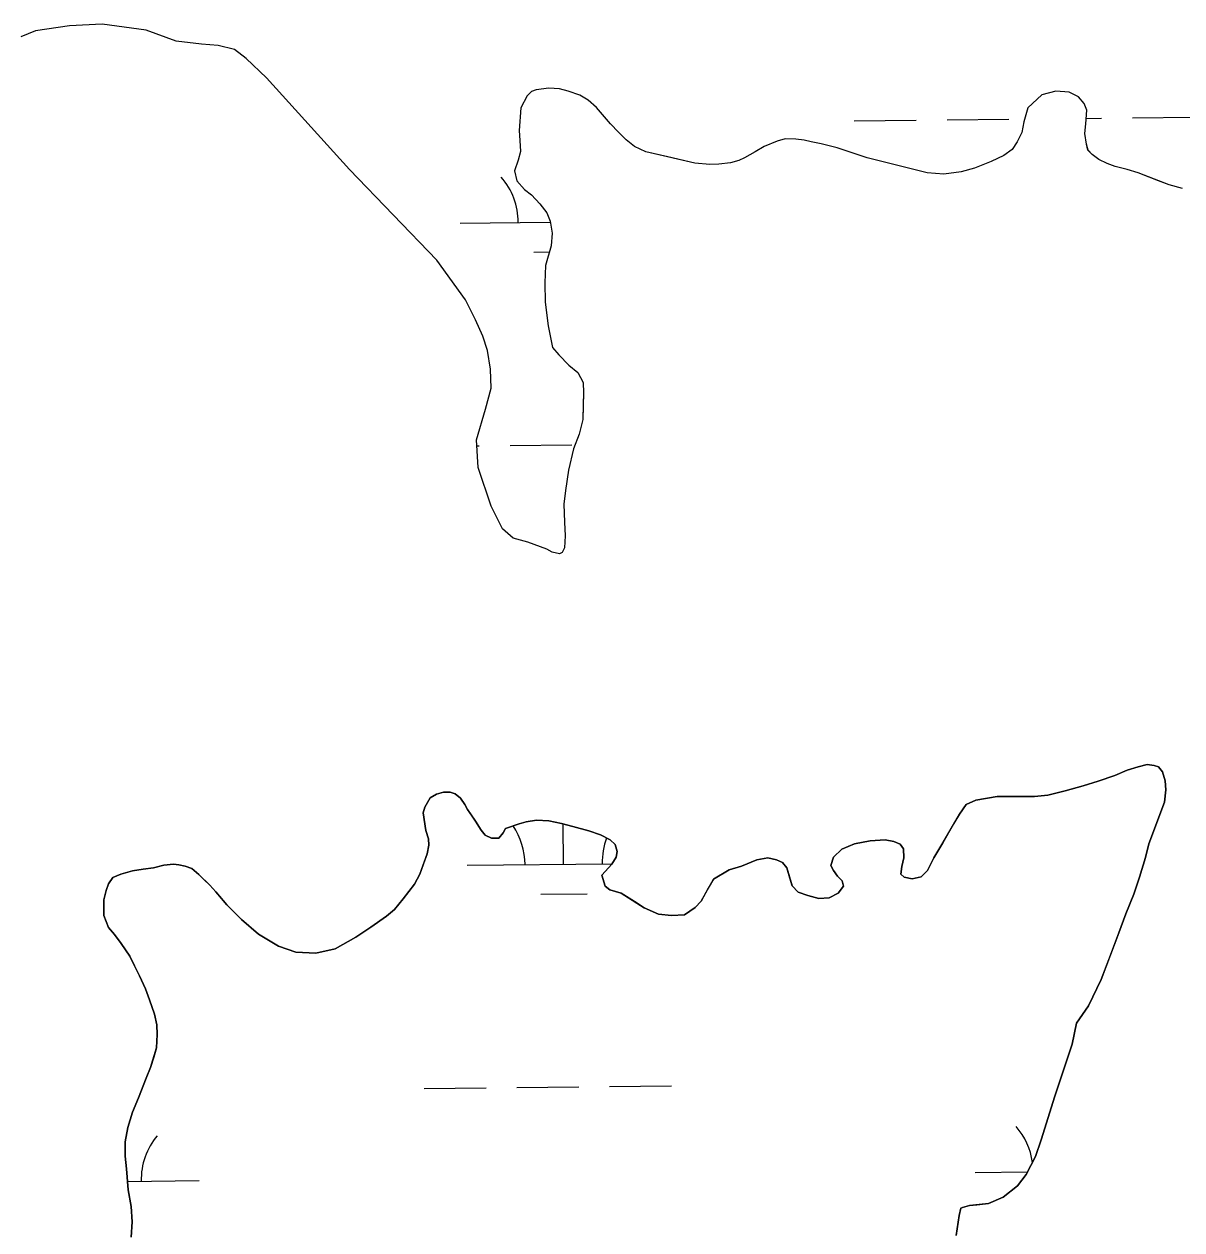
# Model space of a CAD drawing. Extents: x 3734862 to 3772949, y 391520 to 417239.
# Drawn here: x 3753454 to 3754053, y 413451 to 414076 of the extents above; entities that cross this region are included whole.
import ezdxf

# ---------------------------------------------------------------- set-up
doc = ezdxf.new("R2010")
doc.units = 0
doc.layers.add('V-TOPO-SHOR', color=7, linetype='Continuous')
doc.layers.add('V-WETL-SWMP', color=7, linetype='Continuous')

msp = doc.modelspace()

# ---------------------------------------------------------------- linework, layer by layer
at = {"layer": 'V-TOPO-SHOR'}
for points in [[(3753712.89, 413990.06), (3753716.61, 413987.16), (3753720.92, 413982.52), (3753724.46, 413977.86), (3753726.24, 413973.6), (3753727.25, 413967.37), (3753726.71, 413960.75), (3753723.85, 413950.61), (3753723.52, 413941.65), (3753723.59, 413931.72), (3753725.22, 413919.47), (3753727.44, 413908.19), (3753730.77, 413904.32), (3753735.87, 413899.09), (3753740.56, 413895.23), (3753743.32, 413889.99), (3753743.55, 413884.74), (3753743.39, 413878.7), (3753743.25, 413870.91), (3753741.35, 413863.31), (3753738.29, 413855.7), (3753735.83, 413844.58), (3753734.14, 413834.06), (3753733.41, 413827.04), (3753733.66, 413817.7), (3753734.1, 413810.7), (3753733.75, 413804.47), (3753732.4, 413801.93), (3753731.04, 413801.33), (3753727.34, 413802.09), (3753724.61, 413803.63), (3753714.65, 413807.26), (3753707.05, 413809.35), (3753701.57, 413814.19), (3753695.65, 413826.02), (3753688.9, 413846.03), (3753688.03, 413860.43), (3753692.79, 413876.23), (3753695.64, 413887.15), (3753695.39, 413896.89), (3753693.77, 413906.61), (3753691.38, 413913.99), (3753687.63, 413922.53), (3753682.5, 413932.82), (3753667.57, 413953.36), (3753622.3, 414000.38), (3753579.36, 414047.8), (3753568.78, 414057.85), (3753562.72, 414062.48), (3753554.33, 414064.57), (3753545.76, 414065.3), (3753532.51, 414066.77), (3753517.09, 414072.51), (3753494.3, 414075.67), (3753477.37, 414074.79), (3753459.67, 414072.14), (3753452.09, 414069.17)], [(3754053.78, 413990.5), (3754046.76, 413992.4), (3754041.29, 413994.51), (3754036.41, 413996.42), (3754030.75, 413998.72), (3754025.1, 414000.44), (3754018.85, 414001.96), (3754014.76, 414003.49), (3754010.46, 414005.6), (3754006.94, 414008.11), (3754004.79, 414010.43), (3754003.99, 414013.54), (3754003.17, 414018.99), (3754003.72, 414024.05), (3754004.26, 414031.06), (3754002.88, 414034.56), (3753999.93, 414038.04), (3753995.05, 414040.35), (3753988.04, 414040.89), (3753980.85, 414039.09), (3753973.69, 414032.23), (3753971.6, 414025.01), (3753970.46, 414019.55), (3753968.16, 414014.67), (3753965.46, 414010.76), (3753961.19, 414007.62), (3753954.59, 414004.46), (3753946.05, 414001.1), (3753939.05, 413999.1), (3753930.11, 413997.88), (3753921.54, 413998.6), (3753890.34, 414006.38), (3753874.93, 414011.54), (3753866.54, 414013.63), (3753861.47, 414014.76), (3753857.77, 414015.52), (3753853.48, 414016.08), (3753848.03, 414016.23), (3753843.75, 414015.04), (3753837.15, 414012.27), (3753832.5, 414009.52), (3753826.87, 414006.36), (3753823.96, 414004.98), (3753819.68, 414003.79), (3753813.65, 414003.16), (3753808.98, 414002.94), (3753801.19, 414003.67), (3753787.15, 414006.89), (3753775.84, 414009.54), (3753769.98, 414012.23), (3753765.68, 414015.71), (3753761.57, 414019.77), (3753757.45, 414024.02), (3753753.33, 414028.86), (3753750.19, 414032.54), (3753745.89, 414036.22), (3753741.59, 414038.91), (3753735.54, 414041.01), (3753731.05, 414042.15), (3753725.6, 414042.51), (3753718.98, 414041.69), (3753716.65, 414040.7), (3753714.33, 414038.54), (3753711.06, 414032.29), (3753710.16, 414020.6), (3753710.59, 414015.35), (3753710.82, 414009.71), (3753709.68, 414005.22), (3753707.77, 413999.76), (3753708.97, 413994.51), (3753712.89, 413990.06)], [(3753987.56, 413520.38), (3753996.57, 413547.37), (3753998.84, 413558.12), (3754005.03, 413567.14), (3754011.57, 413580.84), (3754016.37, 413593.36), (3754020.79, 413604.91), (3754024.43, 413614.89), (3754028.47, 413625.06), (3754031.53, 413633.87), (3754034.59, 413644.04), (3754036.3, 413651.07), (3754038.41, 413656.55), (3754044.36, 413672.59), (3754045.1, 413679.04), (3754044.68, 413683.72), (3754043.28, 413688.4), (3754041.31, 413690.92), (3754038.97, 413691.69), (3754035.45, 413692.25), (3754030.77, 413691.05), (3754025.12, 413689.26), (3754018.7, 413686.48), (3754010.13, 413683.5), (3754002.34, 413681.11), (3753992.99, 413678.51), (3753984.02, 413676.3), (3753977, 413675.67), (3753969.78, 413675.63), (3753964.71, 413675.6), (3753957.68, 413675.55), (3753946.76, 413673.72), (3753941.7, 413671.54), (3753938.22, 413666.45), (3753935.33, 413661.55), (3753929.54, 413651.56), (3753924.9, 413643.91), (3753921.62, 413637.26), (3753918.33, 413633.92), (3753913.65, 413632.91), (3753909.54, 413633.86), (3753907.78, 413635.41), (3753908.34, 413639.32), (3753909.48, 413643.82), (3753909.26, 413648.5), (3753907.48, 413650.83), (3753904.15, 413652.37), (3753899.66, 413653.12), (3753892.05, 413652.68), (3753883.87, 413651.07), (3753877.25, 413648.29), (3753872.98, 413644.17), (3753871.64, 413639.86), (3753873.02, 413637.34), (3753875, 413634.42), (3753877.55, 413631.9), (3753878.15, 413629.17), (3753875.44, 413625.45), (3753870.77, 413623.07), (3753865.31, 413622.84), (3753859.64, 413624.37), (3753854.75, 413626.09), (3753851.6, 413629.39), (3753850.41, 413633.29), (3753848.81, 413638.74), (3753846.65, 413641.46), (3753843.52, 413642.8), (3753839.02, 413643.75), (3753833.37, 413642.74), (3753825.39, 413639.57), (3753818.96, 413637.57), (3753810.79, 413632.84), (3753808.09, 413628.13), (3753804.42, 413621.47), (3753801.32, 413618.14), (3753795.88, 413614.39), (3753789.05, 413613.96), (3753782.41, 413614.7), (3753774.97, 413617.97), (3753769.88, 413621.25), (3753763.02, 413625.5), (3753757.15, 413627.22), (3753754.79, 413629.16), (3753753, 413634.81), (3753758.24, 413640.5), (3753760.36, 413644.22), (3753760.93, 413647.15), (3753759.93, 413650.66), (3753757.37, 413653.18), (3753752.28, 413655.69), (3753746.22, 413657.79), (3753738.01, 413660.08), (3753732.14, 413661.61), (3753725.5, 413662.93), (3753719.25, 413663.28), (3753713.79, 413662.47), (3753710.28, 413661.47), (3753703.08, 413659.08), (3753701.92, 413656.73), (3753699.6, 413653.98), (3753695.89, 413653.96)], [(3753695.89, 413653.96), (3753692.56, 413655.5), (3753690.59, 413658.22), (3753687.63, 413662.88), (3753685.86, 413665.41), (3753683.49, 413668.91), (3753682.11, 413671.43), (3753679.75, 413674.74), (3753677, 413677.06), (3753674.46, 413677.83), (3753670.95, 413677.8), (3753667.44, 413676.8), (3753664.13, 413674.83), (3753661.43, 413670.13), (3753660.48, 413667.2), (3753661.9, 413658.03), (3753663.29, 413653.75), (3753663.51, 413650.43), (3753662.56, 413645.93), (3753660.65, 413640.65), (3753658.73, 413635.37), (3753656.03, 413630.28), (3753650.22, 413622.63), (3753645.57, 413617.13), (3753641.5, 413613.59), (3753633.34, 413607.88), (3753625.56, 413602.76), (3753614.87, 413596.64), (3753604.93, 413594.43), (3753594.58, 413594.94), (3753585.58, 413598.01), (3753575.19, 413604.38), (3753566.36, 413611.94), (3753562.24, 413616.01), (3753558.9, 413619.5), (3753556.14, 413622.8), (3753553.19, 413626.3), (3753550.05, 413629.6), (3753547.1, 413632.51), (3753544.35, 413635.22), (3753540.62, 413638.32), (3753537.3, 413639.47), (3753533.98, 413640.23), (3753531.24, 413640.6), (3753526.17, 413639.98), (3753520.91, 413638.58), (3753515.45, 413637.96), (3753509.99, 413637.15), (3753503.95, 413635.35), (3753499.86, 413633.57), (3753497.54, 413630.43), (3753496.39, 413626.91), (3753495.06, 413622.02), (3753495.11, 413614.02), (3753497.49, 413607.79), (3753500.64, 413604.1), (3753504.18, 413599.44), (3753508.52, 413592.83), (3753511.09, 413587.97), (3753513.66, 413582.71), (3753516.63, 413575.9), (3753518.81, 413570.26), (3753521.4, 413562.85), (3753522.6, 413557.4), (3753522.83, 413552.32), (3753522.48, 413545.49), (3753520.96, 413540.6), (3753519.23, 413535.32), (3753517.12, 413529.65), (3753513.09, 413519.47), (3753510.01, 413512.03), (3753507.53, 413504.21), (3753506.21, 413496.79), (3753506.25, 413489.37), (3753506.88, 413482.74), (3753507.73, 413471.81), (3753509.35, 413463.23), (3753509.79, 413455.24), (3753509.26, 413447.42)], [(3753936.5, 413448.22), (3753938, 413458.58), (3753938.95, 413462.29), (3753939.73, 413462.69), (3753943.43, 413463.69), (3753947.14, 413464.1), (3753953.18, 413464.73), (3753960.77, 413468.09), (3753968.35, 413474), (3753972.8, 413479.88), (3753977.62, 413489.09), (3753980.49, 413497.69), (3753987.56, 413520.38)]]:
    msp.add_lwpolyline(points, dxfattribs=at)
at = {"layer": 'V-WETL-SWMP'}
for p, q in [((3753883.77, 414025.54), (3753915.77, 414025.88)), ((3753931.77, 414026.05), (3753963.77, 414026.38)), ((3754003.93, 414026.81), (3754011.76, 414026.89)), ((3754027.76, 414027.06), (3754059.76, 414027.4)), ((3753679.73, 413972.64), (3753726.31, 413973.13)), ((3753717.89, 413957.61), (3753725.85, 413957.69)), ((3753688.22, 413857.29), (3753689.54, 413857.3)), ((3753705.53, 413857.47), (3753737.53, 413857.81)), ((3753733.24, 413640.51), (3753733.02, 413661.38)), ((3753683.24, 413639.98), (3753758.39, 413640.78)), ((3753721.4, 413624.95), (3753745.4, 413625.21)), ((3753709.05, 413524.82), (3753741.05, 413525.15)), ((3753757.05, 413525.32), (3753789.04, 413525.66)), ((3753661.05, 413524.31), (3753693.05, 413524.65)), ((3753946.37, 413480.89), (3753973.48, 413481.18)), ((3753507.39, 413476.25), (3753544.48, 413476.65))]:
    msp.add_line(p, q, dxfattribs=at)
for points in [[(3753730.77, 413904.32), (3753735.87, 413899.09), (3753740.56, 413895.23), (3753743.32, 413889.99), (3753743.55, 413884.74), (3753743.25, 413870.91), (3753741.35, 413863.31), (3753738.29, 413855.7), (3753735.83, 413844.58), (3753734.14, 413834.06), (3753733.41, 413827.04), (3753733.66, 413817.7), (3753734.1, 413810.7), (3753733.75, 413804.46), (3753732.4, 413801.92), (3753731.04, 413801.33), (3753727.34, 413802.09), (3753724.6, 413803.63), (3753714.65, 413807.26), (3753707.05, 413809.35), (3753701.56, 413814.19), (3753695.65, 413826.02), (3753688.9, 413846.03), (3753688.03, 413860.43), (3753692.79, 413876.23), (3753695.64, 413887.15), (3753695.39, 413896.89), (3753693.77, 413906.61), (3753691.38, 413913.99), (3753687.63, 413922.53), (3753682.5, 413932.82), (3753667.57, 413953.36), (3753622.3, 414000.38), (3753579.36, 414047.8), (3753568.78, 414057.85), (3753562.71, 414062.48), (3753554.33, 414064.57), (3753545.76, 414065.3), (3753532.51, 414066.77), (3753517.1, 414072.51), (3753494.3, 414075.67), (3753477.37, 414074.78), (3753459.67, 414072.14), (3753452.09, 414069.17)], [(3753819.68, 414003.79), (3753813.65, 414003.17), (3753808.98, 414002.94), (3753801.19, 414003.67), (3753775.84, 414009.54), (3753769.99, 414012.23), (3753765.68, 414015.71), (3753761.57, 414019.77), (3753757.45, 414024.02), (3753750.19, 414032.54), (3753745.89, 414036.21), (3753741.58, 414038.91), (3753735.54, 414041.01), (3753731.05, 414042.15), (3753725.6, 414042.51), (3753718.98, 414041.69), (3753716.65, 414040.7), (3753714.33, 414038.54), (3753711.06, 414032.29), (3753710.16, 414020.6), (3753710.59, 414015.35), (3753710.82, 414009.71), (3753709.68, 414005.22), (3753707.77, 413999.76), (3753708.97, 413994.51), (3753712.89, 413990.06), (3753716.61, 413987.16), (3753720.92, 413982.52), (3753724.46, 413977.87), (3753726.24, 413973.59), (3753727.25, 413967.37), (3753726.71, 413960.75), (3753723.85, 413950.61), (3753723.52, 413941.65), (3753723.59, 413931.72), (3753725.22, 413919.47), (3753727.44, 413908.19), (3753730.77, 413904.32)], [(3754053.78, 413990.5), (3754046.76, 413992.4), (3754030.75, 413998.72), (3754025.1, 414000.44), (3754018.85, 414001.96), (3754014.76, 414003.49), (3754010.46, 414005.6), (3754006.94, 414008.11), (3754004.78, 414010.43), (3754003.98, 414013.54), (3754003.17, 414018.99), (3754003.72, 414024.05), (3754004.26, 414031.06), (3754002.88, 414034.56), (3753999.93, 414038.04), (3753995.05, 414040.35), (3753988.04, 414040.89), (3753980.85, 414039.09), (3753973.69, 414032.23), (3753971.59, 414025.01), (3753970.46, 414019.55), (3753968.16, 414014.67), (3753965.46, 414010.76), (3753961.19, 414007.62), (3753954.59, 414004.46), (3753946.05, 414001.1), (3753939.05, 413999.1), (3753930.11, 413997.88), (3753921.54, 413998.6), (3753890.34, 414006.38), (3753874.92, 414011.54), (3753866.54, 414013.63), (3753861.47, 414014.76), (3753857.77, 414015.52), (3753853.48, 414016.08), (3753848.03, 414016.23), (3753843.75, 414015.04), (3753837.15, 414012.27), (3753832.5, 414009.52), (3753826.87, 414006.36), (3753823.96, 414004.98), (3753819.68, 414003.79)], [(3753674.46, 413677.83), (3753677, 413677.06), (3753679.75, 413674.74), (3753682.11, 413671.43), (3753683.5, 413668.91), (3753687.63, 413662.88), (3753690.59, 413658.22), (3753692.56, 413655.5), (3753695.89, 413653.96), (3753699.6, 413653.98), (3753701.92, 413656.73), (3753703.08, 413659.08), (3753710.28, 413661.47), (3753713.79, 413662.46), (3753719.25, 413663.28), (3753725.5, 413662.93), (3753732.14, 413661.61), (3753738.01, 413660.08), (3753746.22, 413657.79), (3753752.28, 413655.69), (3753757.37, 413653.18), (3753759.93, 413650.66), (3753760.93, 413647.15), (3753760.36, 413644.22), (3753758.24, 413640.5), (3753753, 413634.81), (3753754.8, 413629.16), (3753757.15, 413627.22), (3753763.02, 413625.5), (3753774.97, 413617.97), (3753782.41, 413614.7), (3753789.05, 413613.96), (3753795.88, 413614.39), (3753801.32, 413618.14), (3753804.42, 413621.47), (3753810.79, 413632.84), (3753818.96, 413637.57), (3753825.39, 413639.57), (3753833.37, 413642.74), (3753839.02, 413643.75), (3753843.52, 413642.8), (3753846.65, 413641.46), (3753848.81, 413638.74), (3753851.6, 413629.39), (3753854.75, 413626.09), (3753859.64, 413624.37), (3753865.31, 413622.84), (3753870.77, 413623.07), (3753875.44, 413625.45), (3753878.15, 413629.17), (3753877.55, 413631.9), (3753874.99, 413634.42), (3753873.02, 413637.34), (3753871.64, 413639.86), (3753872.98, 413644.17), (3753877.25, 413648.29), (3753883.87, 413651.07), (3753892.05, 413652.68), (3753899.66, 413653.12), (3753904.16, 413652.37), (3753907.48, 413650.83), (3753909.25, 413648.5), (3753909.48, 413643.82), (3753908.34, 413639.32), (3753907.78, 413635.41), (3753909.54, 413633.86), (3753913.65, 413632.91), (3753918.33, 413633.92), (3753921.62, 413637.26), (3753924.9, 413643.92), (3753929.53, 413651.56), (3753938.22, 413666.45), (3753941.7, 413671.54), (3753946.76, 413673.72), (3753957.68, 413675.55), (3753977, 413675.67), (3753984.02, 413676.3), (3753992.99, 413678.51), (3754002.34, 413681.11), (3754010.13, 413683.5), (3754018.7, 413686.48), (3754025.12, 413689.26), (3754030.77, 413691.05), (3754035.45, 413692.25), (3754038.97, 413691.69), (3754041.31, 413690.92), (3754043.28, 413688.4), (3754044.68, 413683.72), (3754045.1, 413679.04), (3754044.36, 413672.6), (3754036.3, 413651.07), (3754034.59, 413644.04), (3754031.53, 413633.87), (3754028.47, 413625.06), (3754024.43, 413614.89), (3754020.79, 413604.91), (3754011.57, 413580.84), (3754005.03, 413567.14), (3753998.84, 413558.12), (3753996.57, 413547.37), (3753987.57, 413520.38)], [(3753520.91, 413638.58), (3753526.17, 413639.98), (3753531.24, 413640.6), (3753533.98, 413640.23), (3753537.3, 413639.47), (3753540.62, 413638.32), (3753544.35, 413635.22), (3753550.05, 413629.6), (3753553.19, 413626.3), (3753558.9, 413619.5), (3753562.24, 413616.01), (3753566.36, 413611.94), (3753575.19, 413604.38), (3753585.58, 413598.01), (3753594.58, 413594.95), (3753604.93, 413594.43), (3753614.87, 413596.64), (3753625.56, 413602.76), (3753633.34, 413607.88), (3753641.5, 413613.59), (3753645.57, 413617.13), (3753650.22, 413622.63), (3753656.03, 413630.28), (3753658.73, 413635.37), (3753662.56, 413645.93), (3753663.51, 413650.43), (3753663.29, 413653.75), (3753661.9, 413658.03), (3753660.47, 413667.2), (3753661.43, 413670.13), (3753664.13, 413674.83), (3753667.44, 413676.8), (3753670.95, 413677.8), (3753674.46, 413677.83)], [(3753509.26, 413447.42), (3753509.79, 413455.23), (3753509.35, 413463.23), (3753507.73, 413471.81), (3753506.88, 413482.74), (3753506.25, 413489.37), (3753506.21, 413496.79), (3753507.53, 413504.21), (3753510.01, 413512.03), (3753513.09, 413519.47), (3753517.12, 413529.65), (3753519.23, 413535.32), (3753522.48, 413545.49), (3753522.83, 413552.32), (3753522.6, 413557.4), (3753521.4, 413562.85), (3753518.81, 413570.26), (3753516.63, 413575.9), (3753513.66, 413582.71), (3753511.09, 413587.97), (3753508.52, 413592.83), (3753504.18, 413599.44), (3753500.64, 413604.1), (3753497.49, 413607.79), (3753495.11, 413614.02), (3753495.06, 413622.02), (3753496.39, 413626.91), (3753497.54, 413630.43), (3753499.86, 413633.57), (3753503.95, 413635.35), (3753509.99, 413637.15), (3753515.45, 413637.96), (3753520.91, 413638.58)], [(3753987.57, 413520.38), (3753980.49, 413497.69), (3753977.62, 413489.09), (3753972.8, 413479.88), (3753968.35, 413474), (3753960.77, 413468.09), (3753953.18, 413464.73), (3753943.43, 413463.69), (3753939.73, 413462.69), (3753938.95, 413462.29), (3753938, 413458.58), (3753936.5, 413448.22)]]:
    msp.add_lwpolyline(points, dxfattribs=at)
for centre, start, end in [((3753674.48, 413973.06), 359.83336, 41.37702), ((3753677.99, 413640.4), 359.83336, 34.54073), ((3753788.47, 413641.57), 159.18902, 181.37702), ((3753549.72, 413477.18), 139.83336, 181.37702), ((3753941.12, 413481.31), 7.77875, 41.37702)]:
    msp.add_arc(centre, 35.25, start, end, dxfattribs=at)

doc.saveas('drawing.dxf')
